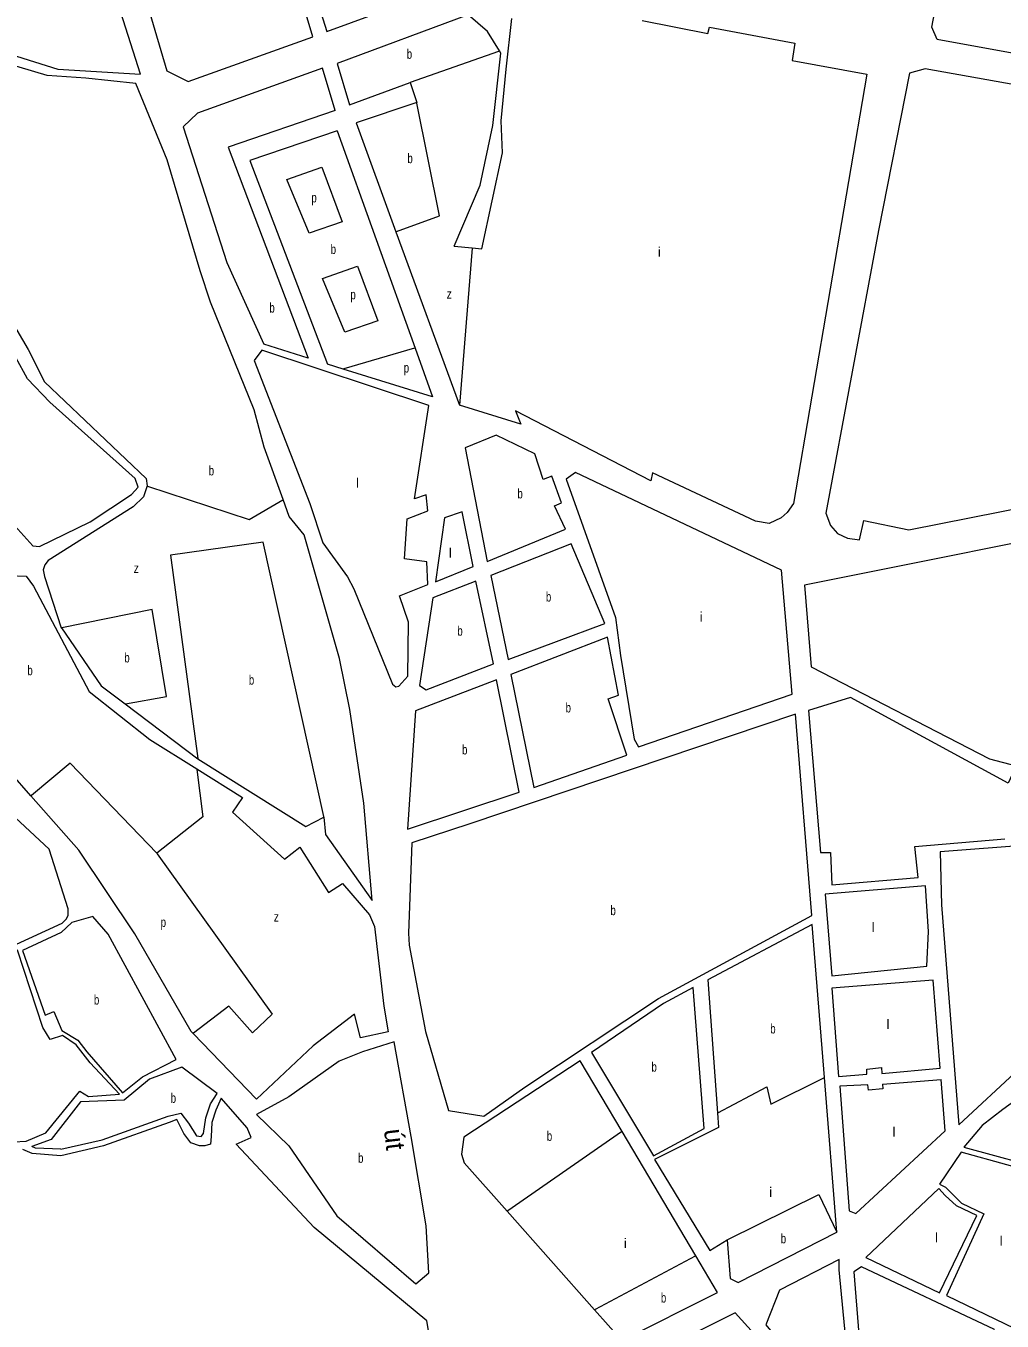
# Model space of a CAD drawing. Extents: x 639657 to 671642, y 222838 to 252123.
# Drawn here: x 648163 to 649177, y 244902 to 246247 of the extents above; entities that cross this region are included whole.
import ezdxf
from ezdxf.enums import TextEntityAlignment as Align

# ---------------------------------------------------------------- set-up
doc = ezdxf.new("R2010")
doc.units = 0
doc.header["$LTSCALE"] = 4
doc.layers.add('1', color=7, linetype='Continuous', lineweight=13)
doc.layers.add('21', color=7, linetype='Continuous', lineweight=13)
doc.layers.add('22', color=7, linetype='Continuous')
doc.layers.add('7', color=7, linetype='Continuous')

msp = doc.modelspace()

# ---------------------------------------------------------------- linework, layer by layer
at = {"layer": '1'}
for p, q in [((648456.529, 245901.908), (648410.545, 245916.29)), ((649052.007, 245158.836), (649112.533, 245164.134)), ((649005.18, 244994.04), (648992.347, 245154.488)), ((649052.801, 245147.562), (649113.465, 245152.417)), ((649117.69, 245099.2), (649113.465, 245152.417))]:
    msp.add_line(p, q, dxfattribs=at)
for points in [[(649546, 246299.54), (649623.57, 246283.11), (649614.09, 246245.46), (649614.74, 246245.03), (649595.56, 246156.15), (649579.22, 246147.34), (649109.41, 246232.76), (649103.83, 246245.89), (649118.71, 246324.43), (649103.88, 246327.24), (649117.03, 246397.38), (649113.17, 246401.26), (649141.64, 246579.2), (649409.2, 246504.1)], [(647946.387, 246256.282), (648039.02, 246255.95), (648064.74, 246251.39), (648106.01, 246234.58), (648128.94, 246223.38), (648196.7, 246202.03), (648282.5, 246196.79), (648200.53, 246453.51), (648179.02, 246441.91)], [(648256.455, 246381.379), (648309.59, 246200.43), (648331.72, 246189.44), (648461.39, 246235.59), (648422.56, 246366), (648436.75, 246370.51), (648438.086, 246365.986), (648446.489, 246337.529), (648461.85, 246285.51)], [(648461.85, 246285.51), (648475.79, 246241.17), (648662.86, 246309.87), (648671.46, 246315.89), (648679.21, 246341.05), (648680.403, 246353.737)], [(648654.964, 246221.127), (648642.61, 246241.25), (648622.63, 246258.7), (648486.52, 246207.82), (648499.39, 246164.99)], [(648636.766, 246015.568), (648658.22, 246115.15), (648656.95, 246148.51), (648661.93, 246202.08), (648667.98, 246254.57)], [(648803.19, 246252.52), (648871.53, 246239.13), (648873.25, 246245.58), (648961.58, 246229.15), (648958.78, 246211.08), (649036.36, 246197.03), (648960.44, 245750.74), (648953.59, 245741.7), (648947.59, 245735.89), (648934.93, 245730.27), (648920.75, 245732.38), (648813.84, 245782.81), (648812.35, 245774.43), (648671.65, 245847.32), (648677.27, 245833.38), (648613.401, 245852.97)], [(648430.471, 245755.04), (648410.89, 245809.54), (648400.48, 245848.17), (648355.06, 245960.15), (648344.14, 245992.59), (648309.96, 246107.91), (648277.55, 246187.11), (648225.52, 246192.75), (648185.53, 246195.57), (648126.85, 246212.83), (648109.23, 246221.67), (648070.08, 246172.95), (647999.626, 246074.478), (647986.836, 246082.831)], [(648607.9, 246018.195), (648635.14, 246081.68), (648648.13, 246143.56), (648656.35, 246218.87), (648654.964, 246221.127)], [(648484.55, 246158.98), (648471.47, 246203.09), (648341.59, 246156.29), (648326.75, 246142.32), (648372.06, 246001.27), (648410.545, 245916.29)], [(649534.389, 245919.061), (649552.43, 246000.09), (649578.07, 246103.58), (649574.21, 246117.14), (649097.18, 246202.57), (649080.85, 246198.07), (649048.42, 246034.37), (648993.98, 245740.94), (648998.74, 245728.06), (649006.07, 245719.7), (649016.39, 245715), (649028.86, 245713.31), (649033.32, 245733.09), (649079.96, 245723.53), (649365.08, 245779.87), (649389.36, 245777.35), (649451.258, 245788.72)], [(648499.39, 246164.99), (648562.184, 246188.281), (648569.174, 246167.302)], [(648569.174, 246167.302), (648506.266, 246146.322), (648547.587, 246033.18), (648613.401, 245852.97)], [(648484.55, 246158.98), (648373.459, 246121.147), (648456.529, 245901.908)], [(648486.694, 246137.93), (648395.826, 246107.16), (648476.339, 245895.712)], [(648486.694, 246137.93), (648567.386, 245912.258), (648585.51, 245861.57)], [(648607.9, 246018.195), (648626.853, 246016.47), (648636.766, 246015.568)], [(648138.88, 245957.05), (648165.87, 245910.74), (648182.71, 245877.28), (648288.28, 245776.82), (648289.16, 245769.09)], [(648585.51, 245861.57), (648492.916, 245890.528), (648476.339, 245895.712)], [(648289.16, 245769.09), (648285.54, 245757.91), (648274.82, 245747.58), (648186.43, 245691.74), (648183.21, 245687.01), (648181.29, 245682.07), (648182.6, 245674.98), (648200.15, 245621.76), (648200.189, 245621.703)], [(648472.71, 245425.19), (648474.48, 245406.94), (648523.01, 245338.51), (648514.36, 245439.47), (648499.71, 245536.97), (648488.83, 245589.79), (648452.39, 245718.36), (648436.87, 245737.23), (648430.471, 245755.04)], [(649410.45, 245437.53), (649483.59, 245718.95), (649482.25, 245740), (649422.28, 245754.45), (649400.84, 245740.65), (649348.89, 245728.92), (649317.51, 245735.29), (648971.84, 245666.13), (648978.51, 245581.3), (649163.94, 245485.71), (649191.46, 245478.25), (649183.11, 245460.45)], [(648000.37, 245588.86), (647976.28, 245628.44), (648128.89, 245667.34), (648145.2, 245675.97), (648163.69, 245675.37), (648171.24, 245664.86), (648229.12, 245555.45), (648292.21, 245505.55), (648340.897, 245475.12)], [(648200.189, 245621.703), (648241.57, 245561.5), (648266.359, 245542.717), (648341.91, 245485.47)], [(648168.58, 245447.261), (648147.46, 245471.27), (648138.09, 245520.87), (648102.07, 245487.92), (648000.37, 245588.86)], [(649183.11, 245460.45), (649019.62, 245549.38), (648976.05, 245535.74), (648988.47, 245388.17), (648998.56, 245388.19), (649000.16, 245354.89), (649089.72, 245362.41), (649086.41, 245394.63), (649179.62, 245402.59)], [(648340.897, 245475.12), (648388.43, 245445.41), (648377.94, 245430.34), (648431.78, 245381.27), (648447.65, 245393.98), (648477.43, 245346.78), (648492.23, 245356.06), (648520.25, 245323.46), (648525.44, 245311.44), (648534.89, 245228.52), (648539.48, 245201.88), (648510.91, 245195.8), (648504.62, 245220.5), (648461.73, 245187.52), (648402.78, 245131.94), (648336.991, 245200.307)], [(648341.91, 245485.47), (648454.04, 245415.27), (648472.71, 245425.19)], [(648336.991, 245200.307), (648334.9, 245202.48), (648276.62, 245303.99), (648218.37, 245390.66), (648168.58, 245447.261)], [(649302.157, 245403.406), (649112.64, 245389.11), (649113.85, 245333.89), (649132.07, 245105.47), (649194.64, 245163.65), (649189.05, 245168.58), (649312.721, 245252.608)], [(648992.347, 245154.488), (648979.64, 245313.37), (648871.29, 245256.16), (648881.333, 245117.768)], [(649112.533, 245164.134), (649105.25, 245255.86), (649000.01, 245247.22), (649007.12, 245155.69), (649036.33, 245158.12), (649036.32, 245163.28), (649051.57, 245165.03), (649052.007, 245158.836)], [(648199.65, 245080), (648242.61, 245089.97), (648311.11, 245114.43), (648324.202, 245117.561), (648332.272, 245107.065), (648340.342, 245094.146), (648345.184, 245093.339), (648347.605, 245096.568), (648350.026, 245112.716), (648354.869, 245127.249), (648361.9, 245138.1), (648325.12, 245165.28), (648291.84, 245152.74), (648265.46, 245131.19), (648219.91, 245129.37), (648189.71, 245090.19), (648169.62, 245083.062)], [(648782.302, 245098.335), (648738.74, 245171.82), (648618.19, 245092.45), (648615.66, 245075.04), (648618.47, 245066.02), (648663.18, 245015.593), (648753.825, 244913.359)], [(649052.801, 245147.562), (649053.13, 245142.9), (649038.31, 245141.36), (649037.65, 245146.95), (649008.44, 245145.59), (649018.01, 245016), (649025.11, 245013.22), (649117.69, 245099.2)], [(648616.8, 244576.034), (648634.54, 244583.18), (648579.79, 244901.71), (648462.64, 244998.82), (648381.62, 245085.47), (648397.29, 245092.16), (648393.18, 245102.26), (648366.21, 245133.17), (648360.518, 245120.79), (648356.483, 245107.872), (648355.676, 245093.339), (648354.869, 245085.265), (648349.219, 245083.65), (648343.57, 245083.65), (648334.693, 245086.88), (648327.43, 245096.568), (648320.166, 245111.102), (648312.22, 245107.95), (648244.06, 245083.5), (648199.65, 245073.06)], [(648881.333, 245117.768), (648882.44, 245102.52), (648816.14, 245069.27), (648873.32, 244974.82), (648891.55, 244986.04)], [(648881.38, 244931.2), (648858.831, 244969.239), (648782.302, 245098.335)], [(648199.65, 245080), (648173.287, 245081.228), (648169.62, 245083.062)], [(648199.65, 245073.06), (648170.059, 245075.576), (648160.151, 245079.886)], [(648891.55, 244986.04), (648894.45, 244945.63), (648902.84, 244941.78), (649005.18, 244994.04)], [(648753.825, 244913.359), (648782.24, 244881.31), (648881.38, 244931.2)]]:
    msp.add_lwpolyline(points, dxfattribs=at)
for points in [[(648165.09, 245880.46), (648116.1, 245968.95), (648090.61, 246030.19), (648086.96, 246035.58), (648080.94, 246039.02), (648074.49, 246041.18), (648067.4, 246040.76), (648060.51, 246037.53), (648038.57, 246013.88), (648034.48, 246004.63), (648045.9, 245847.75), (648051.72, 245838.53), (648170.48, 245706.96), (648177.58, 245706.11), (648229.95, 245731.79), (648273.07, 245760.25), (648279.92, 245767.99), (648276.67, 245776.79), (648188.36, 245856.04)], [(648566.82, 245755.8), (648581.61, 245852.69), (648408.27, 245910.25), (648400.34, 245899.49), (648458.32, 245750.81), (648471.75, 245710.03), (648497.41, 245674.87), (648503.89, 245662.21), (648544.12, 245563.07), (648547.57, 245560.28), (648550.57, 245561.15), (648560, 245571.48), (648560.71, 245627.55), (648551.4, 245655.02), (648580.59, 245666.69), (648579.67, 245690.32), (648556.46, 245693.48), (648559.14, 245734.94), (648580.82, 245743.16), (648578.84, 245759.9)], [(648691.75, 245802.49), (648651.73, 245821.93), (648619.32, 245808.75), (648642.2, 245690.47), (648723.75, 245724.17), (648712.09, 245748.63), (648719.6, 245751.44), (648709.43, 245779.33), (648700.41, 245775.66)], [(648795.01, 245506.09), (648799.55, 245498.15), (648958.82, 245552.89), (648947.73, 245681.54), (648733.91, 245783.05), (648724.26, 245776.15), (648775.56, 245632.36), (648780.82, 245592.85)], [(648627.81, 245685.28), (648616.49, 245742.38), (648598.03, 245735.9), (648588.53, 245669.5)], [(648764.4, 245626.32), (648729.59, 245709.15), (648646.1, 245676.09), (648663.95, 245588.92)], [(648648.92, 245584.16), (648630.65, 245670.03), (648585.79, 245652.74), (648572.06, 245561.85), (648578.95, 245557.14)], [(648767.24, 245611.93), (648666.78, 245573.24), (648690.73, 245455.79), (648787.11, 245489.31), (648768.05, 245547.92), (648778.57, 245551.6)], [(648675.48, 245451.02), (648651.97, 245567.62), (648567.83, 245535.41), (648559.56, 245412.72)], [(648624.43, 245418.03), (648564.11, 245398.34), (648560.7, 245304.65), (648561.16, 245291.97), (648578.15, 245202.4), (648602, 245120.36), (648638.76, 245114.42), (648681.22, 245144.61), (648820.21, 245236.49), (648979.19, 245322.82), (648962.52, 245532.06)], [(648187.64, 245391.87), (648107.07, 245466.45), (648089.6, 245404.75), (648087.29, 245386.7), (648087.32, 245375.96), (648093.08, 245306.79), (648087.5, 245303.55), (648092.33, 245265.11), (648200.95, 245314.99), (648205.45, 245319.51), (648207.37, 245323.38), (648207.35, 245329.83)], [(649100.39, 245306.35), (649097.48, 245353.62), (648993.09, 245345.2), (648999.97, 245260.12), (649098.77, 245270.24)], [(648248.68, 245303.49), (648232.95, 245321.94), (648211.05, 245315.44), (648199.9, 245305.1), (648159.97, 245286.53), (648183.36, 245219.33), (648192.37, 245223), (648200.59, 245203.47), (648217.38, 245193.4), (648226.65, 245181.39), (648263.51, 245138.71), (648284.31, 245155.31), (648319.51, 245173.22)], [(648154.6, 245286.95), (648043.62, 245236.63), (648056.81, 245205.5), (648069.76, 245183.61), (648096.89, 245162.4), (648076.98, 245132.7), (648092.72, 245115.11), (648108.65, 245103.98), (648150.81, 245087.74), (648163.71, 245088.41), (648184.1, 245097.27), (648219.45, 245140.33), (648228.27, 245134.98), (648260.72, 245137.2), (648230.12, 245169.8), (648215.67, 245188.67), (648201.25, 245198.31), (648188.58, 245194.2), (648180.81, 245206.64)], [(648867.62, 245101.63), (648856.06, 245248.17), (648825.38, 245231.34), (648750.75, 245180.66), (648815.05, 245073.13)], [(648563.39, 245093.4), (648545.73, 245191.79), (648512.67, 245181.4), (648488.63, 245171.68), (648436.29, 245134.38), (648402.82, 245116.25), (648436.42, 245083.44), (648486.25, 245010.91), (648568.09, 244940.16), (648581.59, 244951.8), (648579.1, 245000.59)], [(649378.07, 245081.55), (649384.17, 245128.65), (649248.99, 245147.67), (649236.96, 245147.22), (649223, 245145.25), (649202.6, 245139.18), (649177.51, 245121.49), (649156.28, 245104.67), (649137.22, 245082.05), (649228.82, 245057.12), (649233.26, 245081.64), (649239.46, 245092.83), (649247.62, 245097.15), (649255.56, 245098.03), (649277.92, 245094.43)], [(649229.26, 245050.67), (649134.44, 245076.89), (649111.97, 245043.72), (649117.99, 245040.52), (649134.58, 245024), (649157.82, 245012.87), (649119.15, 244928.28), (649200.04, 244888.91)], [(649117.8, 245032.13), (649111.34, 245039.21), (649035.46, 244967.43), (649112.05, 244931.06), (649150.51, 245011.35), (649129.65, 245021.19)], [(649007.64, 244954.71), (649007.62, 244965.67), (648945.83, 244933.5), (648931.52, 244897.78), (648980.88, 244838.34), (649023.76, 244788.77)], [(649131.22, 244750.25), (649168.87, 244892.92), (649030.76, 244957.75), (649023.04, 244952.57), (649033.48, 244823.36), (649086.06, 244765.85)], [(649018.19, 244779.08), (648899.69, 244910.17), (648810.22, 244865.04), (648807.89, 244852.56), (648939.54, 244704.5)]]:
    msp.add_lwpolyline(points, close=True, dxfattribs=at)
at = {"layer": '21'}
for points in [[(648562.184, 246188.281), (648562.684, 246188.458), (648654.464, 246220.95), (648654.964, 246221.127)], [(648547.587, 246033.18), (648548.087, 246033.363), (648592.939, 246049.817), (648569.275, 246166.802), (648569.174, 246167.302)], [(648626.853, 246016.47), (648626.812, 246015.97), (648613.401, 245852.97)], [(648567.386, 245912.258), (648566.886, 245912.112), (648493.417, 245890.674), (648492.916, 245890.528)], [(648289.16, 245769.09), (648289.66, 245768.927), (648395.16, 245734.432), (648429.971, 245754.748), (648430.471, 245755.04)], [(648472.71, 245425.19), (648472.6, 245425.69), (648409.839, 245710.655), (648313.378, 245697.367), (648341.843, 245485.97), (648341.91, 245485.47)], [(648266.359, 245542.717), (648266.859, 245542.808), (648309.184, 245550.508), (648294.505, 245640.721), (648200.67, 245621.8), (648200.189, 245621.703)], [(648299.398, 245387.563), (648209.227, 245481.274), (648169.08, 245447.679), (648168.58, 245447.261)], [(648340.897, 245475.12), (648340.958, 245474.619), (648346.93, 245425.327), (648299.398, 245387.563)], [(648299.398, 245387.563), (648299.756, 245387.063), (648418.926, 245220.423), (648398.655, 245200.842), (648374.191, 245228.815)], [(648374.191, 245228.815), (648337.491, 245200.69), (648336.991, 245200.307)], [(648881.333, 245117.768), (648881.833, 245118.032), (648932.645, 245144.903), (648936.839, 245126.72), (648991.847, 245154.238), (648992.347, 245154.488)], [(648782.302, 245098.335), (648781.802, 245097.988), (648663.68, 245015.94), (648663.18, 245015.593)], [(648891.55, 244986.04), (648892.05, 244986.287), (648986.467, 245033.012), (649005.18, 244994.04)], [(648858.831, 244969.239), (648858.331, 244968.973), (648754.325, 244913.625), (648753.825, 244913.359)]]:
    msp.add_lwpolyline(points, dxfattribs=at)
for points in [[(648434.27, 246087.579), (648470.617, 246100.167), (648491.586, 246043.523), (648457.336, 246031.634)], [(648471.316, 245984.78), (648507.663, 245997.368), (648528.632, 245940.724), (648494.382, 245928.835)]]:
    msp.add_lwpolyline(points, close=True, dxfattribs=at)

# ---------------------------------------------------------------- texts
at = {"layer": '22'}
msp.add_text('út', height=20, rotation=276.658, dxfattribs=at).set_placement((648536.412, 245089.219), align=Align.CENTER)
at = {"layer": '7'}
for s, width, p in [('b', 0.75, (648558.773, 246212.868)), ('b', 0.75, (648559.472, 246104.474)), ('p', 0.75, (648459.748, 246063.688)), ('b', 0.75, (648479.788, 246010.067)), ('z', 0.8, (648600.244, 245963.685)), ('b', 0.75, (648416.18, 245949.227)), ('p', 0.75, (648500.289, 245962.986)), ('p', 0.75, (648555.66, 245886.914)), ('b', 0.75, (648353.157, 245780.09)), ('b', 0.75, (648673.675, 245756.2)), ('z', 0.8, (648275.327, 245678.792)), ('b', 0.75, (648703.247, 245649.035)), ('b', 0.75, (648611.267, 245613.585)), ('b', 0.75, (648265.541, 245585.781)), ('b', 0.75, (648164.885, 245572.494)), ('b', 0.75, (648394.855, 245562.703)), ('b', 0.75, (648723.716, 245533.86)), ('b', 0.75, (648616.183, 245490.17)), ('b', 0.75, (648770.267, 245323.24)), ('p', 0.75, (648303.287, 245310.944)), ('z', 0.8, (648420.718, 245316.538)), ('b', 0.75, (648233.997, 245230.325)), ('b', 0.75, (648936.163, 245200.304)), ('b', 0.75, (648812.84, 245160.65)), ('b', 0.75, (648313.683, 245128.222)), ('b', 0.75, (648704.2, 245088.804)), ('b', 0.75, (648508.226, 245065.975)), ('b', 0.75, (648947.045, 244982.324)), ('b', 0.75, (648822.626, 244920.784))]:
    msp.add_text(s, height=10, dxfattribs=dict(at, width=width)).set_placement(p)
for s, p in [('i', (648819.543, 246007.25)), ('l', (648506.094, 245767.239)), ('l', (648602.554, 245694.51)), ('i', (648862.88, 245628.221)), ('l', (649041.515, 245305.69)), ('l', (649056.893, 245204.989)), ('l', (649063.184, 245093.101)), ('i', (648935.162, 245030.577)), ('l', (649107.219, 244983.312)), ('l', (649174.321, 244979.815)), ('i', (648784.182, 244977.429))]:
    msp.add_text(s, height=10, dxfattribs=at).set_placement(p)

doc.saveas('drawing.dxf')
